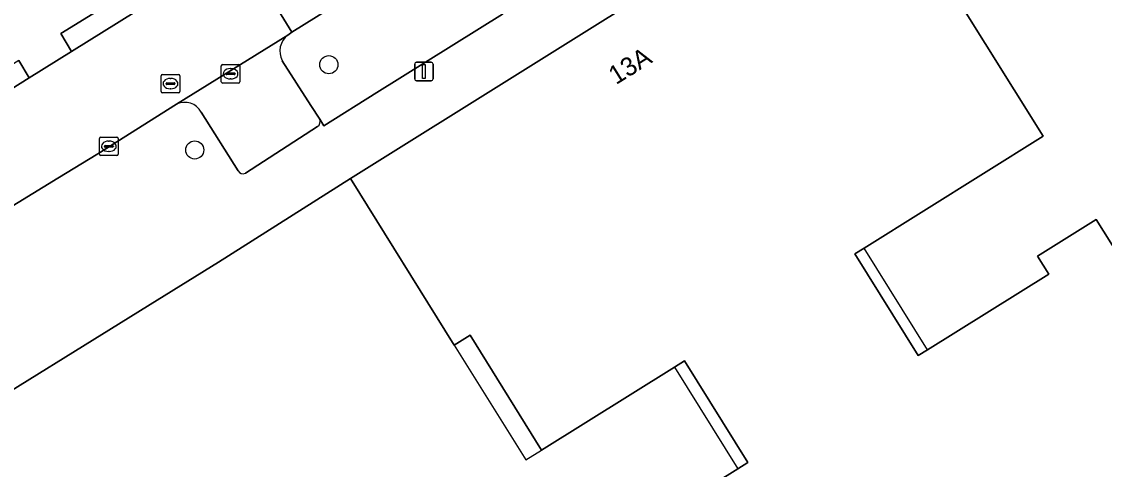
# Model space of a CAD drawing. Extents: x 159352 to 160617, y 385888 to 387323.
# Drawn here: x 159794.2 to 159852.7, y 386029 to 386053.1 of the extents above; entities that cross this region are included whole.
import ezdxf

# ---------------------------------------------------------------- set-up
doc = ezdxf.new("R2010")
doc.units = 0
for name, color, linetype in [('IMGEO_Boom', 7, 'Continuous'), ('IMGEO_Erf', 7, 'Continuous'), ('IMGEO_Kolk', 7, 'Continuous'), ('IMGEO_Lichtmast', 7, 'Continuous'), ('IMGEO_Pand', 7, 'Continuous'), ('IMGEO_Pand_nummerreeks', 7, 'Continuous'), ('IMGEO_Pand_overbouw', 7, 'Continuous'), ('IMGEO_Parkeervlak_open', 7, 'Continuous'), ('IMGEO_Rijbaan_lokaal_open', 7, 'Continuous'), ('IMGEO_Rioolput', 7, 'Continuous'), ('IMGEO_Voetpad_open', 7, 'Continuous')]:
    doc.layers.add(name, color=color, linetype=linetype)

msp = doc.modelspace()

# ---------------------------------------------------------------- linework, layer by layer
at = {"layer": 'IMGEO_Boom'}
for centre in [(159810.808, 386050.784), (159803.571, 386046.187)]:
    msp.add_circle(centre, 0.489, dxfattribs=at)
at = {"layer": 'IMGEO_Erf'}
for points in [[(159861.894, 386075.859), (159839.883, 386062.089), (159849.36, 386046.926), (159839.701, 386040.889), (159839.2, 386040.577), (159842.622, 386035.101), (159843.123, 386035.413), (159849.677, 386039.486), (159849.07, 386040.462), (159852.233, 386042.442), (159854.78, 386038.373)], [(159828.216, 386026.081), (159832.89, 386028.986), (159833.434, 386029.324), (159830.012, 386034.809), (159829.469, 386034.471), (159822.293, 386030.004), (159818.431, 386036.189), (159817.582, 386035.659), (159811.969, 386044.648), (159804.855, 386040.143), (159801.54, 386038.089), (159790.097, 386030.999), (159787.845, 386029.593), (159788.029, 386029.306), (159787.689, 386029.088), (159794.008, 386018.98)]]:
    msp.add_lwpolyline(points, dxfattribs=at)
at = {"layer": 'IMGEO_Kolk'}
for p, q in [((159805.078, 386050.796), (159805.93, 386050.796)), ((159805.003, 386049.87), (159805.003, 386050.722)), ((159805.262, 386050.29), (159805.262, 386050.302)), ((159805.7, 386050.253), (159805.302, 386050.253)), ((159805.305, 386050.339), (159805.703, 386050.339)), ((159805.491, 386050.576), (159805.516, 386050.576)), ((159805.746, 386050.302), (159805.746, 386050.29)), ((159806.004, 386050.722), (159806.004, 386049.87)), ((159805.93, 386049.796), (159805.078, 386049.796)), ((159805.514, 386050.016), (159805.489, 386050.016)), ((159798.433, 386045.958), (159798.433, 386046.81)), ((159798.508, 386046.884), (159799.36, 386046.884)), ((159799.434, 386046.81), (159799.434, 386045.958)), ((159798.692, 386046.378), (159798.692, 386046.39)), ((159799.13, 386046.341), (159798.732, 386046.341)), ((159798.735, 386046.427), (159799.133, 386046.427)), ((159798.921, 386046.664), (159798.946, 386046.664)), ((159799.176, 386046.39), (159799.176, 386046.378)), ((159799.36, 386045.884), (159798.508, 386045.884)), ((159798.944, 386046.104), (159798.919, 386046.104))]:
    msp.add_line(p, q, dxfattribs=at)
for points in [[(159805.078, 386050.796), (159805.93, 386050.796)], [(159805.003, 386049.87), (159805.003, 386050.722)], [(159806.004, 386050.722), (159806.004, 386049.87)], [(159805.93, 386049.796), (159805.078, 386049.796)], [(159798.433, 386045.958), (159798.433, 386046.81)], [(159798.508, 386046.884), (159799.36, 386046.884)], [(159799.434, 386046.81), (159799.434, 386045.958)], [(159799.36, 386045.884), (159798.508, 386045.884)]]:
    msp.add_lwpolyline(points, dxfattribs=at)
for centre, radius, start, end in [((159805.08, 386050.72), 0.0765, 91.55205, 178.44795), ((159805.08, 386050.72), 0.0765, 91.55205, 178.44795), ((159805.928, 386050.72), 0.0765, 1.55205, 88.44795), ((159805.928, 386050.72), 0.0765, 1.55205, 88.44795), ((159805.302, 386050.299), 0.0403, 85.87752, 175.75265), ((159805.299, 386050.289), 0.0366, 178.93798, 274.71019), ((159805.703, 386050.296), 0.043, 264.86636, 352.45326), ((159805.707, 386050.301), 0.0386, 1.73085, 96.63898), ((159805.08, 386049.872), 0.0765, 181.55205, 268.44795), ((159805.08, 386049.872), 0.0765, 181.55205, 268.44795), ((159805.928, 386049.872), 0.0765, 271.55205, 358.44795), ((159805.928, 386049.872), 0.0765, 271.55205, 358.44795), ((159798.51, 386046.808), 0.0765, 91.55205, 178.44795), ((159798.51, 386046.808), 0.0765, 91.55205, 178.44795), ((159799.358, 386046.808), 0.0765, 1.55205, 88.44795), ((159799.358, 386046.808), 0.0765, 1.55205, 88.44795), ((159798.732, 386046.387), 0.0403, 85.87752, 175.75265), ((159798.729, 386046.377), 0.0366, 178.93798, 274.71019), ((159799.133, 386046.384), 0.043, 264.86636, 352.45326), ((159799.137, 386046.389), 0.0386, 1.73085, 96.63898), ((159798.51, 386045.96), 0.0765, 181.55205, 268.44795), ((159798.51, 386045.96), 0.0765, 181.55205, 268.44795), ((159799.358, 386045.96), 0.0765, 271.55205, 358.44795), ((159799.358, 386045.96), 0.0765, 271.55205, 358.44795)]:
    msp.add_arc(centre, radius, start, end, dxfattribs=at)
for centre, major_axis, ratio, start_param, end_param in [((159805.49, 386050.296), (-0.387, 0.002), 0.722429, 4.712389, 7.853982), ((159805.515, 386050.296), (-0.39, 0.002), 0.717154, 1.570796, 4.712389), ((159798.92, 386046.384), (-0.387, 0.002), 0.722429, 4.712389, 7.853982), ((159798.945, 386046.384), (-0.39, 0.002), 0.717154, 1.570796, 4.712389)]:
    msp.add_ellipse(centre, major_axis=major_axis, ratio=ratio, start_param=start_param, end_param=end_param, dxfattribs=at)
at = {"layer": 'IMGEO_Lichtmast'}
for p, q in [((159815.442, 386050.02), (159815.442, 386050.82)), ((159815.442, 386050.82), (159815.442, 386050.02)), ((159815.542, 386050.92), (159816.332, 386050.92)), ((159816.332, 386050.92), (159815.542, 386050.92)), ((159816.432, 386050.82), (159816.432, 386050.02)), ((159816.432, 386050.02), (159816.432, 386050.82)), ((159816.332, 386049.92), (159815.542, 386049.92)), ((159815.542, 386049.92), (159816.332, 386049.92))]:
    msp.add_line(p, q, dxfattribs=at)
msp.add_lwpolyline([(159815.862, 386050.795), (159816.012, 386050.795), (159816.012, 386050.045), (159815.862, 386050.045), (159815.862, 386050.795)], dxfattribs=at)
for centre, start, end in [((159815.542, 386050.82), 90, 180), ((159815.542, 386050.82), 90, 180), ((159816.332, 386050.82), 0, 90), ((159816.332, 386050.82), 360, 90), ((159815.542, 386050.02), 180, 270), ((159815.542, 386050.02), 180, 270), ((159816.332, 386050.02), 270, 0), ((159816.332, 386050.02), 270, 0)]:
    msp.add_arc(centre, 0.1, start, end, dxfattribs=at)
at = {"layer": 'IMGEO_Pand'}
msp.add_lwpolyline([(159854.78, 386038.373), (159852.233, 386042.442), (159849.07, 386040.462), (159849.677, 386039.486), (159843.123, 386035.413), (159842.622, 386035.101), (159839.2, 386040.577), (159839.701, 386040.889), (159849.36, 386046.926), (159839.883, 386062.089), (159811.969, 386044.648), (159817.582, 386035.659), (159818.431, 386036.189), (159822.293, 386030.004), (159829.469, 386034.471), (159830.012, 386034.809), (159833.434, 386029.324), (159832.89, 386028.986), (159828.216, 386026.081)], dxfattribs=at)
at = {"layer": 'IMGEO_Pand_overbouw'}
for points in [[(159839.701, 386040.889), (159839.2, 386040.577), (159842.622, 386035.101), (159843.123, 386035.413)], [(159817.582, 386035.659), (159821.445, 386029.466), (159822.293, 386030.004), (159818.431, 386036.189)], [(159829.469, 386034.471), (159832.89, 386028.986), (159833.434, 386029.324), (159830.012, 386034.809)]]:
    msp.add_lwpolyline(points, close=True, dxfattribs=at)
at = {"layer": 'IMGEO_Parkeervlak_open'}
for points in [[(159808.294, 386051.003), (159809.843, 386048.589), (159810.317, 386047.848), (159810.533, 386047.496), (159813.399, 386049.278), (159820.184, 386053.514), (159817.469, 386057.94), (159808.818, 386052.536), (159808.598, 386052.376)], [(159808.598, 386052.376), (159802.59, 386048.648)], [(159810.317, 386047.848), (159809.843, 386048.589), (159808.294, 386051.003)], [(159803.92, 386048.224), (159805.907, 386045.061)], [(159806.307, 386044.927), (159810.198, 386047.45)]]:
    msp.add_lwpolyline(points, dxfattribs=at)
for centre, radius, start, end in [((159809.23, 386051.516), 1.067, 126.3094, 208.72137), ((159809.23, 386051.516), 1.067, 126.3094, 208.72137), ((159803.04, 386047.763), 0.993, 27.68034, 116.95541), ((159810.008, 386047.724), 0.333, 304.81948, 21.88772), ((159806.175, 386045.197), 0.301, 206.96119, 295.99711)]:
    msp.add_arc(centre, radius, start, end, dxfattribs=at)
at = {"layer": 'IMGEO_Rijbaan_lokaal_open'}
for points in [[(159833.282, 386067.816), (159834.4, 386068.524), (159831.519, 386073.099), (159805.965, 386057.175), (159808.818, 386052.536), (159817.469, 386057.94), (159820.014, 386059.529)], [(159802.59, 386048.648), (159808.598, 386052.376), (159808.818, 386052.536), (159805.965, 386057.175), (159803.833, 386055.808), (159796.924, 386051.501), (159794.635, 386050.078), (159787.755, 386045.761), (159785.455, 386044.311), (159778.687, 386040.071), (159776.353, 386038.645), (159769.407, 386034.309), (159766.65, 386032.618), (159766.391, 386032.505), (159769.13, 386027.84), (159769.372, 386027.952), (159790.897, 386041.373), (159791.097, 386041.553), (159796.184, 386044.657), (159798.338, 386045.971)]]:
    msp.add_lwpolyline(points, close=True, dxfattribs=at)
at = {"layer": 'IMGEO_Rioolput'}
for p, q in [((159801.836, 386050.264), (159802.688, 386050.264)), ((159801.761, 386049.338), (159801.761, 386050.19)), ((159802.02, 386049.758), (159802.02, 386049.77)), ((159802.458, 386049.721), (159802.06, 386049.721)), ((159802.063, 386049.807), (159802.461, 386049.807)), ((159802.249, 386050.044), (159802.274, 386050.044)), ((159802.504, 386049.77), (159802.504, 386049.758)), ((159802.762, 386050.19), (159802.762, 386049.338)), ((159802.688, 386049.264), (159801.836, 386049.264)), ((159802.272, 386049.484), (159802.247, 386049.484))]:
    msp.add_line(p, q, dxfattribs=at)
for points in [[(159801.836, 386050.264), (159802.688, 386050.264)], [(159801.761, 386049.338), (159801.761, 386050.19)], [(159802.762, 386050.19), (159802.762, 386049.338)], [(159802.688, 386049.264), (159801.836, 386049.264)]]:
    msp.add_lwpolyline(points, dxfattribs=at)
for centre, radius, start, end in [((159801.838, 386050.188), 0.0765, 91.55205, 178.44795), ((159801.838, 386050.188), 0.0765, 91.55205, 178.44795), ((159802.686, 386050.188), 0.0765, 1.55205, 88.44795), ((159802.686, 386050.188), 0.0765, 1.55205, 88.44795), ((159802.06, 386049.767), 0.0403, 85.87752, 175.75265), ((159802.057, 386049.757), 0.0366, 178.93798, 274.71019), ((159802.461, 386049.764), 0.043, 264.86636, 352.45326), ((159802.465, 386049.769), 0.0386, 1.73085, 96.63898), ((159801.838, 386049.34), 0.0765, 181.55205, 268.44795), ((159801.838, 386049.34), 0.0765, 181.55205, 268.44795), ((159802.686, 386049.34), 0.0765, 271.55205, 358.44795), ((159802.686, 386049.34), 0.0765, 271.55205, 358.44795)]:
    msp.add_arc(centre, radius, start, end, dxfattribs=at)
for centre, major_axis, ratio, start_param, end_param in [((159802.248, 386049.764), (-0.387, 0.002), 0.722429, 4.712389, 7.853982), ((159802.273, 386049.764), (-0.39, 0.002), 0.717154, 1.570796, 4.712389)]:
    msp.add_ellipse(centre, major_axis=major_axis, ratio=ratio, start_param=start_param, end_param=end_param, dxfattribs=at)
at = {"layer": 'IMGEO_Voetpad_open'}
for points in [[(159811.969, 386044.648), (159839.883, 386062.089), (159861.894, 386075.859), (159869.446, 386080.56), (159869.628, 386080.674), (159869.92, 386080.22), (159873.638, 386082.552), (159873.358, 386083.002), (159873.508, 386083.096), (159881.075, 386087.822), (159876.886, 386094.53)], [(159794.077, 386051.016), (159794.635, 386050.078), (159796.924, 386051.501), (159796.35, 386052.469), (159803.248, 386056.736), (159803.833, 386055.808), (159805.965, 386057.175), (159831.519, 386073.099), (159833.656, 386074.408), (159833.089, 386075.356), (159839.84, 386079.558), (159840.427, 386078.651), (159842.969, 386080.202), (159842.379, 386081.137), (159849.027, 386085.295), (159849.636, 386084.346), (159851.967, 386085.784), (159851.386, 386086.695), (159858.229, 386091.053)], [(159840.786, 386066.572), (159836.952, 386064.144), (159836.615, 386063.772), (159822.729, 386055.103), (159820.184, 386053.514), (159813.399, 386049.278), (159810.533, 386047.496), (159810.317, 386047.848)], [(159802.59, 386048.648), (159798.338, 386045.971), (159796.184, 386044.657), (159791.097, 386041.553), (159790.897, 386041.373)], [(159805.907, 386045.061), (159803.92, 386048.224)], [(159810.198, 386047.45), (159806.307, 386044.927)], [(159766.532, 386025.622), (159770.784, 386018.94), (159787.845, 386029.593), (159790.097, 386030.999), (159801.54, 386038.089), (159804.855, 386040.143), (159811.969, 386044.648)]]:
    msp.add_lwpolyline(points, dxfattribs=at)
for points in [[(159796.924, 386051.501), (159803.833, 386055.808), (159803.248, 386056.736), (159796.35, 386052.469)], [(159787.755, 386045.761), (159794.635, 386050.078), (159794.077, 386051.016), (159787.173, 386046.697)]]:
    msp.add_lwpolyline(points, close=True, dxfattribs=at)
for centre, radius, start, end in [((159803.04, 386047.763), 0.993, 27.68034, 116.95541), ((159810.008, 386047.724), 0.333, 304.81948, 21.88772), ((159806.175, 386045.197), 0.301, 206.96119, 295.99711)]:
    msp.add_arc(centre, radius, start, end, dxfattribs=at)

# ---------------------------------------------------------------- texts
at = {"layer": 'IMGEO_Pand_nummerreeks'}
msp.add_text('13A', height=1, rotation=31.97728, dxfattribs=at).set_placement((159826.311, 386049.682))

doc.saveas('drawing.dxf')
